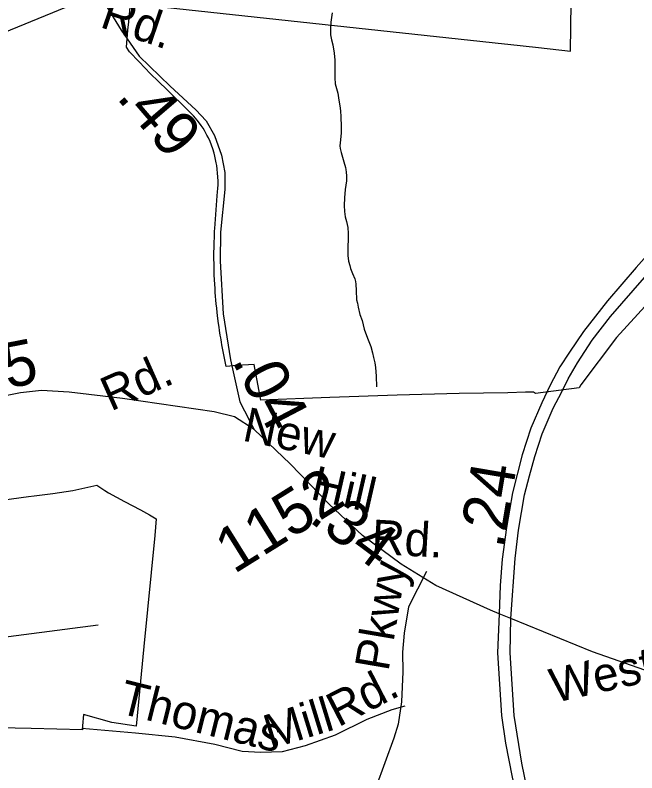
# Model space of a CAD drawing. Extents: x 2001466 to 31450019, y -30647475 to 847247.
# Drawn here: x 2042268 to 2045716, y 693435 to 697636 of the extents above; entities that cross this region are included whole.
import ezdxf

# ---------------------------------------------------------------- set-up
doc = ezdxf.new("R2010")
doc.units = 0
for name, color, linetype in [('Exist Boundary Political City Limit New', 7, 'Continuous'), ('Exist Hydrographic Misc Water Feature', 7, 'Continuous'), ('Exist Road Non-System Type 51', 7, 'Continuous'), ('Exist Road Non-System Type 51 Label', 7, 'Continuous'), ('Exist Road Primary NC Divided Attributed', 7, 'Continuous'), ('Exist Road Primary NC Service Mileage Hundredths English Label', 7, 'Continuous'), ('Exist Road Secondary Mileage Hundredths English Label', 7, 'Continuous'), ('Exist Road Secondary Type 51 Attributed', 7, 'Continuous'), ('Exist Road Secondary Type 51 Label', 7, 'Continuous'), ('Exist Road Secondary Type 51 Number Label', 7, 'Continuous'), ('Exist Utilities Electrical Transmission Line', 7, 'Continuous'), ('Map Preparation Boundary City Limit Buffer Line', 7, 'Continuous')]:
    doc.layers.add(name, color=color, linetype=linetype)

msp = doc.modelspace()

# ---------------------------------------------------------------- linework, layer by layer
at = {"layer": 'Exist Boundary Political City Limit New'}
for points in [[(2043433, 695715.4), (2043415.2, 695808.8), (2043412.8, 695822.5), (2043410.5, 695835.3), (2043408.6, 695846.1), (2043406, 695861.9), (2043404.1, 695873.8), (2043402, 695887.6), (2043399.2, 695906.4), (2043396.5, 695925.7), (2043392.6, 695954.9), (2043388.8, 695986.7), (2043386, 696011.6), (2043383.6, 696035.4), (2043381.8, 696055.3), (2043379.9, 696077.2), (2043378.2, 696098.2), (2043376.8, 696120.1), (2043375.2, 696145.1), (2043374, 696168.1), (2043372.8, 696196), (2043372, 696218), (2043371.4, 696241), (2043371.1, 696261.6), (2043370.9, 696281.6), (2043370.9, 696303.1), (2043371, 696323.1), (2043371.2, 696344.6), (2043371.8, 696363.5), (2043372.2, 696381.5), (2043372.9, 696400), (2043373.5, 696414.5), (2043374.2, 696431.5), (2043374.6, 696438.5), (2043375.4, 696452.5), (2043388.9, 696633.4), (2043391.2, 696656.8), (2043392.6, 696675.7), (2043393.2, 696694.7), (2043393.4, 696714.7), (2043392.6, 696739.2), (2043391.1, 696760.6), (2043388.9, 696783), (2043386.2, 696801.8), (2043383.5, 696818.1), (2043380, 696835.8), (2043375.8, 696854.3), (2043371.2, 696871.7), (2043364.4, 696894.7), (2043357, 696915.9), (2043349.4, 696934.9), (2043340.2, 696955), (2043332.2, 696971.1), (2043326, 696982.6), (2043317.9, 696996.8), (2043310.1, 697009.2), (2043300.2, 697024.2), (2043291.5, 697036.4), (2043277.8, 697054.2), (2043269.1, 697064.6), (2043257.2, 697078.1), (2043248.4, 697087.6), (2043237.9, 697098.2), (2043230.2, 697105.5), (2043224.8, 697110.6), (2043113.2, 697219.5), (2043061.1, 697270), (2043019.2, 697311.2), (2042955.4, 697377.3), (2042903.2, 697433.4), (2042886, 697458), (2042893.4, 697552.5), (2042898, 697598.8), (2042908.2, 697700.2), (2044982.1, 697477.1), (2045000, 697475.1), (2045170, 697455.9), (2045347.2, 697435.9), (2045350.8, 697704.8)], [(2047200.1, 697695.4), (2047111.9, 697589.4), (2046920.2, 697359.6), (2046718.2, 697100.6), (2046219.1, 696578.1), (2045937.6, 696214.2), (2045601.9, 695849.6), (2045404.1, 695587.1), (2045394.9, 695569.2), (2045153.8, 695538.6), (2045142.2, 695545.7), (2045099.1, 695544.9), (2045000, 695541.9), (2044730.4, 695538.5), (2044386.1, 695529.1), (2044012.9, 695515.3), (2043630.1, 695501.1), (2043593, 695699.4), (2043497.5, 695693.8), (2043438.1, 695688.3), (2043433, 695715.4)], [(2042193.8, 694946.6), (2042343, 694966.5), (2042374.2, 694970.7), (2042476.6, 694984.4), (2042588.2, 695000), (2042721.4, 695029.1), (2042765.6, 695000), (2042786.6, 694986.9), (2042874.9, 694939.8), (2042963.6, 694892.5), (2043013.5, 694864.6), (2043050.4, 694844), (2043051.2, 694843.5), (2043042.1, 694750.1), (2042982.2, 694134.6), (2042939.2, 693694.3), (2042803.8, 693714.8), (2042646.6, 693757.4), (2042642.8, 693696.2), (2042641.8, 693673.3), (2042358.1, 693681.1), (2041738.6, 693693.9)]]:
    msp.add_lwpolyline(points, dxfattribs=at)
at = {"layer": 'Exist Hydrographic Misc Water Feature'}
for points in [[(2044026.8, 697649.6), (2044020.9, 697609.6), (2044019, 697597.6), (2044017, 697565.7), (2044017.2, 697527.6), (2044023.1, 697499.7), (2044029.3, 697471.7), (2044037.3, 697425.7), (2044041.4, 697385.8), (2044041.6, 697329.7), (2044041.6, 697287.8), (2044043.6, 697255.8), (2044057.8, 697203.8), (2044063.7, 697163.8), (2044069.9, 697121.8), (2044071.9, 697101.8), (2044074, 697075.8), (2044076, 697015.9), (2044076.3, 696981.9), (2044070.3, 696927.9), (2044068.3, 696911.9), (2044070.3, 696895.9), (2044076.3, 696873.9), (2044090.4, 696821.9), (2044100.4, 696791.9), (2044102.5, 696779.9), (2044104.5, 696766), (2044106.6, 696746), (2044104.8, 696718), (2044098.6, 696669.9), (2044094.7, 696624), (2044092.9, 696580), (2044094.9, 696547.9), (2044099, 696518), (2044105, 696492), (2044113.2, 696458), (2044115.2, 696426), (2044115.2, 696398), (2044113.4, 696348), (2044113.4, 696304.1), (2044117.5, 696272.1), (2044123.4, 696248.1), (2044127.5, 696232.1), (2044139.6, 696204.2), (2044151.7, 696174.1), (2044155.6, 696160.1), (2044157.7, 696144.1), (2044159.7, 696110.2), (2044162, 696058.2), (2044165.9, 696038.2), (2044170, 696016.2), (2044180, 695976.2), (2044191.9, 695942.3), (2044204.2, 695894.3), (2044222.2, 695844.3), (2044240.3, 695798.4), (2044250.3, 695764.4), (2044256.3, 695738.4), (2044262.4, 695708.4), (2044266.5, 695682.5), (2044270.6, 695634.5), (2044272.7, 695574.4)], [(2040344, 693775.9), (2040514.3, 693827.7), (2041130.3, 693903.7), (2042088.3, 694173), (2042729.3, 694255)]]:
    msp.add_lwpolyline(points, dxfattribs=at)
at = {"layer": 'Exist Road Non-System Type 51'}
for points in [[(2044549.7, 694550.7), (2044449.8, 694355.8), (2044424.8, 694209.5), (2044415.4, 694103.3), (2044417.6, 693995.5), (2044411.3, 693828.3)], [(2044429.1, 693805.1), (2044357.3, 693784), (2044218, 693731.2), (2044042.7, 693644.6), (2043875.9, 693585.4), (2043749.3, 693551.6), (2043631, 693547.4), (2043527.6, 693553.7), (2043375.6, 693591.7), (2043156, 693632.9), (2042935.4, 693654.1), (2042637.7, 693680.5)], [(2044411.3, 693828.3), (2044392.3, 693705.3), (2044368.5, 693627), (2044217.7, 693215.9), (2044191, 693063.7), (2044175.1, 692928.9), (2044173.4, 692822.9), (2044172.6, 692682.4), (2044172.2, 692652.6), (2044196.8, 692458.6), (2044244.2, 692267), (2044274.8, 692116.5), (2044258.1, 692079.2)]]:
    msp.add_lwpolyline(points, dxfattribs=at)
at = {"layer": 'Exist Road Primary NC Divided Attributed'}
for points in [[(2045017.3, 694290.1), (2045040.8, 694623.5), (2045059.9, 694780.9), (2045093.5, 694976.6), (2045120.2, 695081), (2045150.3, 695188.9), (2045191.5, 695314.2), (2045252.5, 695457.3), (2045299.4, 695547), (2045335.5, 695620), (2045387.4, 695708.8), (2045468.1, 695833.4), (2045569.6, 695965), (2045757.6, 696181.9), (2046221.2, 696710.4), (2046480.7, 697005.8), (2046676.8, 697227.3), (2047033.1, 697633.5), (2047229.2, 697863.1)], [(2046977.8, 697671.5), (2046639.8, 697288.5), (2046017.1, 696580), (2045712.6, 696237.3), (2045553.5, 696051.5), (2045419.7, 695881.9), (2045341.3, 695766.5), (2045289.4, 695685.7), (2045235.2, 695585.3), (2045189, 695487.3), (2045128.1, 695345.9), (2045079, 695198.4), (2045025.2, 694986.8), (2044993.2, 694796), (2044968.5, 694619.6), (2044957.2, 694474.3), (2044951.7, 694316.9)], [(2044951.7, 694316.9), (2044943.8, 694099.8), (2044964.9, 693752.8), (2044987.8, 693599.7), (2045024.4, 693410.1), (2045083, 693142.4), (2045209, 692616.6), (2045351.9, 691992.6), (2045392.5, 691826.9), (2045455.3, 691627.8), (2045564.2, 691342), (2045637.5, 691182.4), (2045694.2, 691071.8), (2045787.6, 690902.7), (2045894.3, 690733.7), (2046022.2, 690554.6), (2046110, 690435.6), (2046200, 690332.2), (2046283.4, 690236.5), (2046445.7, 690069.7), (2047026.3, 689553.6), (2047343.5, 689274), (2047635.7, 689015.7), (2047822.5, 688851.2)], [(2045118.9, 693291), (2045077.9, 693488.5), (2045034.5, 693752.8), (2045013.3, 694099.8), (2045017.3, 694290.1)]]:
    msp.add_lwpolyline(points, dxfattribs=at)
at = {"layer": 'Exist Road Secondary Type 51 Attributed'}
for points in [[(2042762.8, 697706.3), (2042855.7, 697552), (2042957, 697408.4), (2043127.5, 697241.5), (2043270, 697111.5), (2043327, 697049.2), (2043374, 696967.9), (2043412, 696860.1), (2043431, 696762.9), (2043431, 696670), (2043407.8, 696433.3), (2043404.6, 696272.8), (2043421, 695979.1), (2043463.2, 695725.6), (2043513.9, 695491.1), (2043593.5, 695339)], [(2043593.5, 695339), (2043484.8, 695408.7), (2043371.3, 695437.2), (2042863.1, 695511.1), (2042568.5, 695546), (2042414.4, 695554.4), (2042297.8, 695541.8), (2041988.5, 695481.6)], [(2044951.7, 694316.9), (2044903.6, 694336.5), (2044600.6, 694472.7), (2044409, 694591.1), (2044194.7, 694750.6), (2044010.5, 694924.9), (2043793.1, 695148.8), (2043593.5, 695339)], [(2045017.3, 694290.1), (2044951.7, 694316.9)], [(2049231.7, 693300.7), (2048849.5, 693312.9), (2048310.1, 693331.9), (2047902.1, 693338.2), (2047659.3, 693353), (2047450.3, 693384.7), (2047234.9, 693441.7), (2047002.7, 693498.8), (2046776.8, 693566.4), (2046644.8, 693625.5), (2046345, 693775.5), (2046100.1, 693885.4), (2045759.2, 694003.7), (2045468.9, 694106.2), (2045017.3, 694290.1)]]:
    msp.add_lwpolyline(points, dxfattribs=at)
at = {"layer": 'Exist Utilities Electrical Transmission Line'}
msp.add_line((2040380.3, 696785.9), (2042662.2, 697727.7), dxfattribs=at)
at = {"layer": 'Map Preparation Boundary City Limit Buffer Line'}
for points in [[(2043433, 695715.4), (2043415.2, 695808.8), (2043412.8, 695822.5), (2043410.5, 695835.3), (2043408.6, 695846.1), (2043406, 695861.9), (2043404.1, 695873.8), (2043402, 695887.6), (2043399.2, 695906.4), (2043396.5, 695925.7), (2043392.6, 695954.9), (2043388.8, 695986.7), (2043386, 696011.6), (2043383.6, 696035.4), (2043381.8, 696055.3), (2043379.9, 696077.2), (2043378.2, 696098.2), (2043376.8, 696120.1), (2043375.2, 696145.1), (2043374, 696168.1), (2043372.8, 696196), (2043372, 696218), (2043371.4, 696241), (2043371.1, 696261.6), (2043370.9, 696281.6), (2043370.9, 696303.1), (2043371, 696323.1), (2043371.2, 696344.6), (2043371.8, 696363.5), (2043372.2, 696381.5), (2043372.9, 696400), (2043373.5, 696414.5), (2043374.2, 696431.5), (2043374.6, 696438.5), (2043375.4, 696452.5), (2043388.9, 696633.4), (2043391.2, 696656.8), (2043392.6, 696675.7), (2043393.2, 696694.7), (2043393.4, 696714.7), (2043392.6, 696739.2), (2043391.1, 696760.6), (2043388.9, 696783), (2043386.2, 696801.8), (2043383.5, 696818.1), (2043380, 696835.8), (2043375.8, 696854.3), (2043371.2, 696871.7), (2043364.4, 696894.7), (2043357, 696915.9), (2043349.4, 696934.9), (2043340.2, 696955), (2043332.2, 696971.1), (2043326, 696982.6), (2043317.9, 696996.8), (2043310.1, 697009.2), (2043300.2, 697024.2), (2043291.5, 697036.4), (2043277.8, 697054.2), (2043269.1, 697064.6), (2043257.2, 697078.1), (2043248.4, 697087.6), (2043237.9, 697098.2), (2043230.2, 697105.5), (2043224.8, 697110.6), (2043113.2, 697219.5), (2043061.1, 697270), (2043019.2, 697311.2), (2042955.4, 697377.3), (2042903.2, 697433.4), (2042886, 697458), (2042893.4, 697552.5), (2042898, 697598.8), (2042908.2, 697700.2), (2044982.1, 697477.1), (2045000, 697475.1), (2045170, 697455.9), (2045347.2, 697435.9), (2045350.8, 697704.8)], [(2047200.1, 697695.4), (2047111.9, 697589.4), (2046920.2, 697359.6), (2046718.2, 697100.6), (2046219.1, 696578.1), (2045937.6, 696214.2), (2045601.9, 695849.6), (2045404.1, 695587.1), (2045394.9, 695569.2), (2045153.8, 695538.6), (2045142.2, 695545.7), (2045099.1, 695544.9), (2045000, 695541.9), (2044730.4, 695538.5), (2044386.1, 695529.1), (2044012.9, 695515.3), (2043630.1, 695501.1), (2043593, 695699.4), (2043497.5, 695693.8), (2043438.1, 695688.3), (2043433, 695715.4)], [(2042193.8, 694946.6), (2042343, 694966.5), (2042374.2, 694970.7), (2042476.6, 694984.4), (2042588.2, 695000), (2042721.4, 695029.1), (2042765.6, 695000), (2042786.6, 694986.9), (2042874.9, 694939.8), (2042963.6, 694892.5), (2043013.5, 694864.6), (2043050.4, 694844), (2043051.2, 694843.5), (2043042.1, 694750.1), (2042982.2, 694134.6), (2042939.2, 693694.3), (2042803.8, 693714.8), (2042646.6, 693757.4), (2042642.8, 693696.2), (2042641.8, 693673.3), (2042358.1, 693681.1), (2041738.6, 693693.9)]]:
    msp.add_lwpolyline(points, dxfattribs=at)

# ---------------------------------------------------------------- texts
at = {"layer": 'Exist Road Non-System Type 51 Label'}
for s, rotation, p in [('Pkwy', 80.3081, (2044337.9, 693993.4)), ('Rd.', 27.333, (2044060.1, 693686)), ('Thomas', 345.9944, (2042833.6, 693768.1)), ('Mill', 17.0306, (2043682.7, 693564.8))]:
    msp.add_text(s, height=190, rotation=rotation, dxfattribs=at).set_placement(p)
at = {"layer": 'Exist Road Primary NC Service Mileage Hundredths English Label'}
msp.add_text('.24', height=250, rotation=80.49, dxfattribs=at).set_placement((2044972.7, 694673.1))
at = {"layer": 'Exist Road Secondary Mileage Hundredths English Label'}
for s, rotation, p in [('.49', 310.5912, (2042825.3, 697178.7)), ('.35', 11.0161, (2041951.2, 695512.2)), ('.04', 297.6496, (2043467.5, 695720.9)), ('.34', 323.3376, (2043890.6, 694832.6))]:
    msp.add_text(s, height=250, rotation=rotation, dxfattribs=at).set_placement(p)
at = {"layer": 'Exist Road Secondary Type 51 Label'}
for s, rotation, p in [('Rd.', 341.2428, (2042732, 697572.1)), ('Rd.', 24.0039, (2042798.4, 695437.5)), ('New', 348.1253, (2043522.2, 695278.3)), ('Hill', 347.1479, (2043898.9, 694954.2)), ('Rd.', 356.6506, (2044240.3, 694650.4)), ('West', 12.7818, (2045258.6, 693821.8))]:
    msp.add_text(s, height=190, rotation=rotation, dxfattribs=at).set_placement(p)
at = {"layer": 'Exist Road Secondary Type 51 Number Label'}
msp.add_text('1152', height=250, rotation=31.918, dxfattribs=at).set_placement((2043481.7, 694534.6))

doc.saveas('drawing.dxf')
